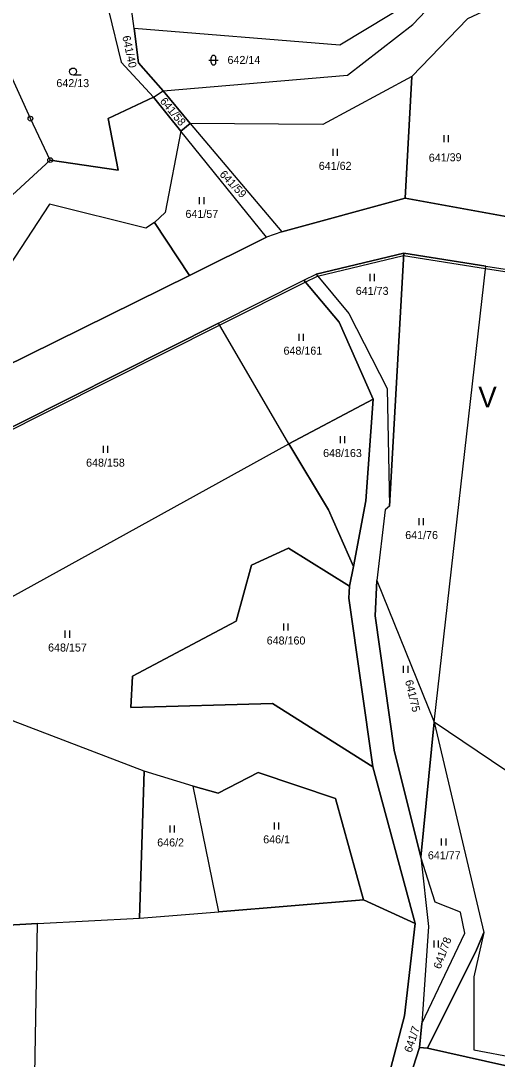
# Model space of a CAD drawing. Extents: x -654083 to -650132, y -1099819 to -1096699.
# Drawn here: x -652100.7 to -651999.6, y -1098652.8 to -1098432.3 of the extents above; entities that cross this region are included whole.
import ezdxf

# ---------------------------------------------------------------- set-up
doc = ezdxf.new("R2010")
doc.units = 0
for name, color, linetype in [('Geodetické body', 7, 'Continuous'), ('Názvy', 7, 'Continuous'), ('Obvody jako plochy', 7, 'Continuous'), ('Ostatní hranice', 7, 'Continuous'), ('Parcelní čísla', 7, 'Continuous'), ('Značky kultur', 7, 'Continuous')]:
    doc.layers.add(name, color=color, linetype=linetype)

msp = doc.modelspace()

# ---------------------------------------------------------------- linework, layer by layer
at = {"layer": 'Geodetické body'}
for centre, radius in [((-652098.68, -1098453.09), 0.5), ((-652098.68, -1098453.09), 0.001), ((-652094.5, -1098461.89), 0.5), ((-652094.5, -1098461.89), 0.001)]:
    msp.add_circle(centre, radius, dxfattribs=at)
at = {"layer": 'Obvody jako plochy'}
for points in [[(-652006.74, -1098411.09), (-652006.44, -1098421.43), (-652033.01, -1098437.47), (-652076.68, -1098433.93), (-652078.41, -1098420.75), (-652071.26, -1098421.04), (-652058.9, -1098418.2), (-652037.8, -1098408.9)], [(-652103.52, -1098442.41), (-652106.91, -1098434.07), (-652109.86, -1098427.86), (-652111.1, -1098423.06), (-652110.52, -1098416.43), (-652131.87, -1098416.42), (-652129.81, -1098420.73), (-652127.11, -1098426.85), (-652145.39, -1098434.37), (-652140.58, -1098447.33), (-652144.19, -1098446.98), (-652141.37, -1098448.73), (-652127.94, -1098460.95), (-652118.11, -1098469.91), (-652110.62, -1098476.72), (-652094.5, -1098461.89), (-652098.68, -1098453.09)], [(-652079.46, -1098441.09), (-652072.55, -1098448.55), (-652082.21, -1098453.05), (-652080.09, -1098464), (-652094.5, -1098461.89), (-652098.68, -1098453.09), (-652103.52, -1098442.41), (-652106.91, -1098434.07), (-652109.86, -1098427.86), (-652111.1, -1098423.06), (-652110.52, -1098416.43), (-652085.88, -1098421.32), (-652082.73, -1098424.25), (-652082.04, -1098430.31)], [(-652075.73, -1098441.22), (-652076.68, -1098433.93), (-652078.41, -1098420.75), (-652083.14, -1098420.64), (-652082.73, -1098424.25), (-652082.04, -1098430.31), (-652079.46, -1098441.09), (-652072.55, -1098448.55), (-652070.48, -1098447.18)], [(-652017.49, -1098433.12), (-652006.44, -1098421.43), (-652033.01, -1098437.47), (-652076.68, -1098433.93), (-652075.73, -1098441.22), (-652070.48, -1098447.18), (-652031.35, -1098443.86)], [(-651995.33, -1098451.18), (-651984.48, -1098433.27), (-651995.3, -1098426.87), (-652005.88, -1098431.91), (-652017.75, -1098444.16), (-652019.11, -1098470), (-651991.89, -1098474.94), (-651975.91, -1098483.37), (-651975.9, -1098470.78), (-651988.82, -1098474.34), (-651997.19, -1098462.49)], [(-652036.58, -1098454.3), (-652064.8, -1098454.13), (-652045.33, -1098477.14), (-652019.11, -1098470), (-652017.75, -1098444.16)], [(-652070.48, -1098447.18), (-652064.8, -1098454.13), (-652066.74, -1098455.73), (-652072.55, -1098448.55)], [(-652064.8, -1098454.13), (-652045.33, -1098477.14), (-652048.55, -1098478.26), (-652066.74, -1098455.73)], [(-652048.55, -1098478.26), (-652066.74, -1098455.73), (-652070.12, -1098472.99), (-652072.32, -1098475.17), (-652064.95, -1098486.37)], [(-652064.95, -1098486.37), (-652072.32, -1098475.17), (-652074.18, -1098476.35), (-652094.66, -1098471.28), (-652104.43, -1098486.16), (-652112.63, -1098487.77), (-652145.01, -1098461.39), (-652125.89, -1098513.61), (-652116.16, -1098511.68)], [(-652031.11, -1098494.5), (-652022.94, -1098510.4), (-652022.44, -1098535.36), (-652019.43, -1098481.68), (-652038.05, -1098486.12)], [(-652022.44, -1098535.36), (-652023.38, -1098536.15), (-652025.12, -1098551.18), (-652012.96, -1098581.22), (-652001.99, -1098484.41), (-652019.43, -1098481.68)], [(-651976.81, -1098604.43), (-651979.75, -1098603.68), (-652012.96, -1098581.22), (-652001.99, -1098484.41), (-651996.07, -1098485.34), (-651975.82, -1098496.46)], [(-652033.13, -1098496.33), (-652025.92, -1098512.69), (-652043.81, -1098522.18), (-652058.77, -1098496.53), (-652040.63, -1098487.41)], [(-652043.81, -1098522.18), (-652058.77, -1098496.53), (-652111.67, -1098523.13), (-652122.02, -1098524.78), (-652110.12, -1098558.72)], [(-652027.51, -1098534.23), (-652030.1, -1098548.17), (-652035.39, -1098536.14), (-652043.81, -1098522.18), (-652025.92, -1098512.69)], [(-652110.12, -1098558.72), (-652043.81, -1098522.18), (-652035.39, -1098536.14), (-652030.1, -1098548.17), (-652030.94, -1098552.38), (-652043.93, -1098544.32), (-652051.75, -1098547.93), (-652055, -1098559.84), (-652077.02, -1098571.51), (-652077.38, -1098578.12), (-652047.3, -1098577.28), (-652026.03, -1098590.74), (-652016.98, -1098623.98), (-652027.97, -1098618.96), (-652033.9, -1098597.43), (-652050.32, -1098591.91), (-652058.84, -1098596.33), (-652064.13, -1098594.83), (-652074.57, -1098591.67), (-652102.3, -1098581.01), (-652108.92, -1098575.1), (-652110.36, -1098566.97)], [(-652031.12, -1098554.94), (-652026.03, -1098590.74), (-652047.3, -1098577.28), (-652077.38, -1098578.12), (-652077.02, -1098571.51), (-652055, -1098559.84), (-652051.75, -1098547.93), (-652043.93, -1098544.32), (-652030.94, -1098552.38)], [(-652025.12, -1098551.18), (-652012.96, -1098581.22), (-652015.78, -1098609.89), (-652021.45, -1098587.21), (-652025.53, -1098558.65)], [(-652105.47, -1098581.55), (-652105.34, -1098583.83), (-652185.16, -1098594.15), (-652179.42, -1098629.52), (-652152.24, -1098627.16), (-652097.22, -1098623.98), (-652075.52, -1098622.9), (-652074.57, -1098591.67), (-652102.3, -1098581.01)], [(-652002.43, -1098625.89), (-652003.98, -1098629.6), (-652014.41, -1098650.46), (-652016.1, -1098650.33), (-652015.6, -1098645.25), (-652006.46, -1098626.09), (-652007.41, -1098621.59), (-652012.75, -1098619.49), (-652015.78, -1098609.89), (-652012.96, -1098581.22)], [(-652002.43, -1098625.89), (-652004.53, -1098635.32), (-652004.53, -1098650.84), (-651995.59, -1098652.57), (-651976.97, -1098648.85), (-651976.81, -1098604.43), (-651979.75, -1098603.68), (-652012.96, -1098581.22)], [(-652058.68, -1098621.51), (-652064.13, -1098594.83), (-652074.57, -1098591.67), (-652075.52, -1098622.9)], [(-652064.13, -1098594.83), (-652058.84, -1098596.33), (-652050.32, -1098591.91), (-652033.9, -1098597.43), (-652027.97, -1098618.96), (-652058.68, -1098621.51)], [(-652015.6, -1098645.25), (-652006.46, -1098626.09), (-652007.41, -1098621.59), (-652012.75, -1098619.49), (-652015.78, -1098609.89), (-652014.16, -1098624.64)], [(-652019.24, -1098643.61), (-652022.93, -1098657.63), (-652049.16, -1098698.12), (-652060.55, -1098697.04), (-652083.24, -1098697.28), (-652090.12, -1098702.64), (-652098.88, -1098720.07), (-652097.22, -1098623.98), (-652075.52, -1098622.9), (-652058.68, -1098621.51), (-652027.97, -1098618.96), (-652016.98, -1098623.98)], [(-652098.88, -1098720.07), (-652097.22, -1098623.98), (-652152.24, -1098627.16), (-652176.65, -1098697.18), (-652157.19, -1098712.68), (-652160.1, -1098720.06), (-652127.23, -1098732.36), (-652139.71, -1098765.21), (-652120.77, -1098736.72), (-652104.21, -1098730.67), (-652101.36, -1098728.02)], [(-651976.97, -1098648.85), (-651976.85, -1098658.9), (-652014.41, -1098650.46), (-652003.98, -1098629.6), (-652002.43, -1098625.89), (-652004.53, -1098635.32), (-652004.53, -1098650.84), (-651995.59, -1098652.57)], [(-651997.06, -1098783.64), (-651997.87, -1098799.37), (-652015.21, -1098825.87), (-652037.14, -1098831.11), (-652012.42, -1098771.38), (-652016.3, -1098762.42), (-652004.62, -1098728.93), (-652019.93, -1098708.7), (-652031.6, -1098704.7), (-652032.96, -1098702.66), (-652016.1, -1098650.33), (-652014.41, -1098650.46), (-651976.85, -1098658.9), (-651966.03, -1098663.49), (-651947.18, -1098696.04), (-651957.54, -1098717), (-651971.47, -1098740.14), (-651965.9, -1098771.25), (-651988.55, -1098777.75)]]:
    msp.add_lwpolyline(points, close=True, dxfattribs=at)
for points in [[(-652005.88, -1098431.91), (-652017.75, -1098444.16), (-652036.58, -1098454.3), (-652064.8, -1098454.13), (-652070.48, -1098447.18), (-652031.35, -1098443.86), (-652017.49, -1098433.12), (-652006.44, -1098421.43)], [(-652110.62, -1098476.72), (-652094.5, -1098461.89), (-652080.09, -1098464), (-652082.21, -1098453.05), (-652072.55, -1098448.55), (-652066.74, -1098455.73), (-652070.12, -1098472.99), (-652072.32, -1098475.17), (-652074.18, -1098476.35), (-652094.66, -1098471.28), (-652104.43, -1098486.16)], [(-651991.89, -1098474.94), (-652019.11, -1098470), (-652045.33, -1098477.14), (-652048.55, -1098478.26), (-652064.95, -1098486.37), (-652116.16, -1098511.68), (-652125.89, -1098513.61), (-652159.29, -1098518.54), (-652171.39, -1098519.89), (-652192.57, -1098520.52), (-652222.95, -1098517.76), (-652225.69, -1098529.77), (-652183.67, -1098531.88), (-652170.65, -1098531.52), (-652163.07, -1098531.32), (-652122.02, -1098524.78), (-652111.67, -1098523.13), (-652058.77, -1098496.53), (-652040.63, -1098487.41), (-652038.05, -1098486.12), (-652019.43, -1098481.68), (-652001.99, -1098484.41), (-651996.07, -1098485.34)], [(-652022.93, -1098657.63), (-652019.24, -1098643.61), (-652016.98, -1098623.98), (-652026.03, -1098590.74), (-652031.12, -1098554.94), (-652030.94, -1098552.38), (-652030.1, -1098548.17), (-652027.51, -1098534.23), (-652025.92, -1098512.69), (-652033.13, -1098496.33), (-652040.63, -1098487.41), (-652038.05, -1098486.12), (-652031.11, -1098494.5), (-652022.94, -1098510.4), (-652022.44, -1098535.36), (-652023.38, -1098536.15), (-652025.12, -1098551.18), (-652025.53, -1098558.65), (-652021.45, -1098587.21), (-652015.78, -1098609.89), (-652014.16, -1098624.64), (-652015.6, -1098645.25), (-652016.1, -1098650.33), (-652032.96, -1098702.66)]]:
    msp.add_lwpolyline(points, dxfattribs=at)
at = {"layer": 'Ostatní hranice'}
for p, q in [((-652037.74, -1098486.51), (-652019.46, -1098482.18)), ((-652019.46, -1098482.18), (-652002.05, -1098484.91)), ((-652002.05, -1098484.91), (-651996.12, -1098485.84)), ((-652040.36, -1098487.83), (-652037.74, -1098486.51)), ((-652058.53, -1098496.97), (-652040.36, -1098487.83)), ((-652111.54, -1098523.61), (-652058.53, -1098496.97))]:
    msp.add_line(p, q, dxfattribs=at)
at = {"layer": 'Značky kultur'}
for p, q in [((-652060.82, -1098440.67), (-652058.82, -1098440.67)), ((-652060.32, -1098441.17), (-652060.32, -1098440.17)), ((-652059.32, -1098441.17), (-652059.32, -1098440.17)), ((-652087.89, -1098443.84), (-652089.64, -1098443.84)), ((-652010.94, -1098456.58), (-652010.94, -1098458.08)), ((-652009.92, -1098458.08), (-652009.92, -1098456.58)), ((-652034.5, -1098459.52), (-652034.5, -1098461.02)), ((-652033.47, -1098461.02), (-652033.47, -1098459.52)), ((-652062.86, -1098469.74), (-652062.86, -1098471.24)), ((-652061.83, -1098471.24), (-652061.83, -1098469.74)), ((-652026.67, -1098486.07), (-652026.67, -1098487.57)), ((-652025.65, -1098487.57), (-652025.65, -1098486.07)), ((-652041.73, -1098498.77), (-652041.73, -1098500.27)), ((-652040.7, -1098500.27), (-652040.7, -1098498.77)), ((-652032.93, -1098520.52), (-652032.93, -1098522.02)), ((-652031.91, -1098522.02), (-652031.91, -1098520.52)), ((-652083.26, -1098522.55), (-652083.26, -1098524.05)), ((-652082.23, -1098524.05), (-652082.23, -1098522.55)), ((-652016.24, -1098537.94), (-652016.24, -1098539.44)), ((-652015.21, -1098539.44), (-652015.21, -1098537.94)), ((-652091.39, -1098561.81), (-652091.39, -1098563.31)), ((-652090.36, -1098563.31), (-652090.36, -1098561.81)), ((-652044.97, -1098560.32), (-652044.97, -1098561.82)), ((-652043.95, -1098561.82), (-652043.95, -1098560.32)), ((-652019.55, -1098569.3), (-652019.55, -1098570.8)), ((-652018.53, -1098570.8), (-652018.53, -1098569.3)), ((-652069.09, -1098603.22), (-652069.09, -1098604.72)), ((-652068.07, -1098604.72), (-652068.07, -1098603.22)), ((-652046.97, -1098602.55), (-652046.97, -1098604.05)), ((-652045.95, -1098604.05), (-652045.95, -1098602.55)), ((-652011.47, -1098605.94), (-652011.47, -1098607.44)), ((-652010.45, -1098607.44), (-652010.45, -1098605.94)), ((-652013.06, -1098627.62), (-652013.06, -1098629.12)), ((-652012.04, -1098629.12), (-652012.04, -1098627.62))]:
    msp.add_line(p, q, dxfattribs=at)
msp.add_circle((-652089.64, -1098443.09), 0.75, dxfattribs=at)
for centre, start, end in [((-652059.82, -1098440.17), 0, 180), ((-652059.82, -1098441.17), 180, 0)]:
    msp.add_arc(centre, 0.5, start, end, dxfattribs=at)

# ---------------------------------------------------------------- texts
at = {"layer": 'Názvy'}
msp.add_text('V ohradách', height=4.4, dxfattribs=at).set_placement((-652003.61, -1098514.41))
at = {"layer": 'Parcelní čísla'}
for s, rotation, p in [('641/40', 282.024, (-652079.19, -1098435.64)), ('641/58', 309.663, (-652071.31, -1098449.45)), ('641/39', 1.107, (-652014.1, -1098462.24)), ('641/59', 313.407, (-652058.66, -1098465.04)), ('641/75', 283.689, (-652019.18, -1098572.5)), ('641/78', 70.209, (-652011.62, -1098633.82)), ('641/7', 71.631, (-652017.8, -1098651.55))]:
    msp.add_text(s, height=1.7, rotation=rotation, dxfattribs=at).set_placement(p)
for s, p in [('642/14', (-652056.85, -1098441.47)), ('642/13', (-652093.18, -1098446.39)), ('641/62', (-652037.47, -1098463.96)), ('641/57', (-652065.77, -1098474.17)), ('641/73', (-652029.62, -1098490.51)), ('648/161', (-652044.96, -1098503.21)), ('648/163', (-652036.55, -1098524.95)), ('648/158', (-652086.87, -1098526.99)), ('641/76', (-652019.12, -1098542.37)), ('648/157', (-652094.94, -1098566.25)), ('648/160', (-652048.53, -1098564.76)), ('646/2', (-652071.77, -1098607.65)), ('646/1', (-652049.27, -1098606.99)), ('641/77', (-652014.31, -1098610.37))]:
    msp.add_text(s, height=1.7, dxfattribs=at).set_placement(p)

doc.saveas('drawing.dxf')
